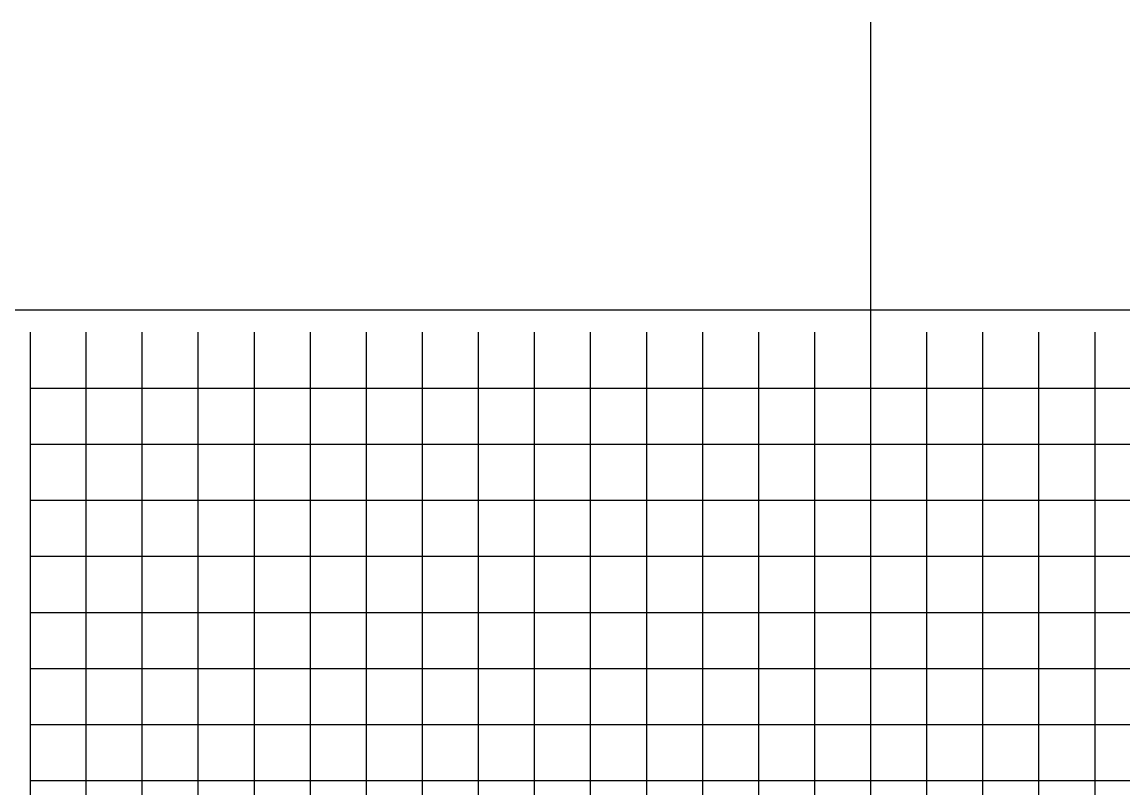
# Model space of a CAD drawing. Extents: x 1131015 to 1136271, y 133453 to 174329.
# Drawn here: x 1131189 to 1131385.5, y 161243.3 to 161379.9 of the extents above; entities that cross this region are included whole.
import ezdxf

# ---------------------------------------------------------------- set-up
doc = ezdxf.new("R2010")
doc.units = 0
for name, color, linetype in [('DESIGN - SCRATCH - User 1', 7, 'Continuous'), ('DESIGN - SHEET - Linework', 7, 'Continuous'), ('DESIGN - SHEET - Plot Shape', 7, 'Continuous')]:
    doc.layers.add(name, color=color, linetype=linetype)

msp = doc.modelspace()

# ---------------------------------------------------------------- linework, layer by layer
at = {"layer": 'DESIGN - SCRATCH - User 1'}
msp.add_line((1131340.46, 161167.66), (1131340.46, 161379.94), dxfattribs=at)
at = {"layer": 'DESIGN - SHEET - Linework'}
for p, q in [((1131200.46, 161114.66), (1131200.46, 161324.66)), ((1131210.46, 161114.66), (1131210.46, 161324.66)), ((1131220.46, 161114.66), (1131220.46, 161324.66)), ((1131230.46, 161114.66), (1131230.46, 161324.66)), ((1131240.46, 161114.66), (1131240.46, 161324.66)), ((1131250.46, 161114.66), (1131250.46, 161324.66)), ((1131260.46, 161114.66), (1131260.46, 161324.66)), ((1131270.46, 161114.66), (1131270.46, 161324.66)), ((1131280.46, 161114.66), (1131280.46, 161324.66)), ((1131290.46, 161114.66), (1131290.46, 161324.66)), ((1131300.46, 161114.66), (1131300.46, 161324.66)), ((1131310.46, 161114.66), (1131310.46, 161324.66)), ((1131320.46, 161114.66), (1131320.46, 161324.66)), ((1131330.46, 161114.66), (1131330.46, 161324.66)), ((1131340.46, 161114.66), (1131340.46, 161324.66)), ((1131350.46, 161114.66), (1131350.46, 161324.66)), ((1131360.46, 161114.66), (1131360.46, 161324.66)), ((1131370.46, 161114.66), (1131370.46, 161324.66)), ((1131380.46, 161114.66), (1131380.46, 161324.66)), ((1131190.46, 161314.66), (1131490.46, 161314.66)), ((1131190.46, 161304.66), (1131490.46, 161304.66)), ((1131190.46, 161294.66), (1131490.46, 161294.66)), ((1131190.46, 161284.66), (1131490.46, 161284.66)), ((1131190.46, 161274.66), (1131490.46, 161274.66)), ((1131190.46, 161264.66), (1131490.46, 161264.66)), ((1131190.46, 161254.66), (1131490.46, 161254.66)), ((1131190.46, 161244.66), (1131490.46, 161244.66))]:
    msp.add_line(p, q, dxfattribs=at)
msp.add_lwpolyline([(1131190.46, 161324.66), (1131190.46, 161114.66), (1131490.46, 161114.66), (1131490.46, 161324.66)], dxfattribs=at)
at = {"layer": 'DESIGN - SHEET - Plot Shape'}
msp.add_lwpolyline([(1131170.46, 161328.6), (1131510.46, 161328.6), (1131510.46, 161110.72), (1131170.46, 161110.72)], close=True, dxfattribs=at)

doc.saveas('drawing.dxf')
